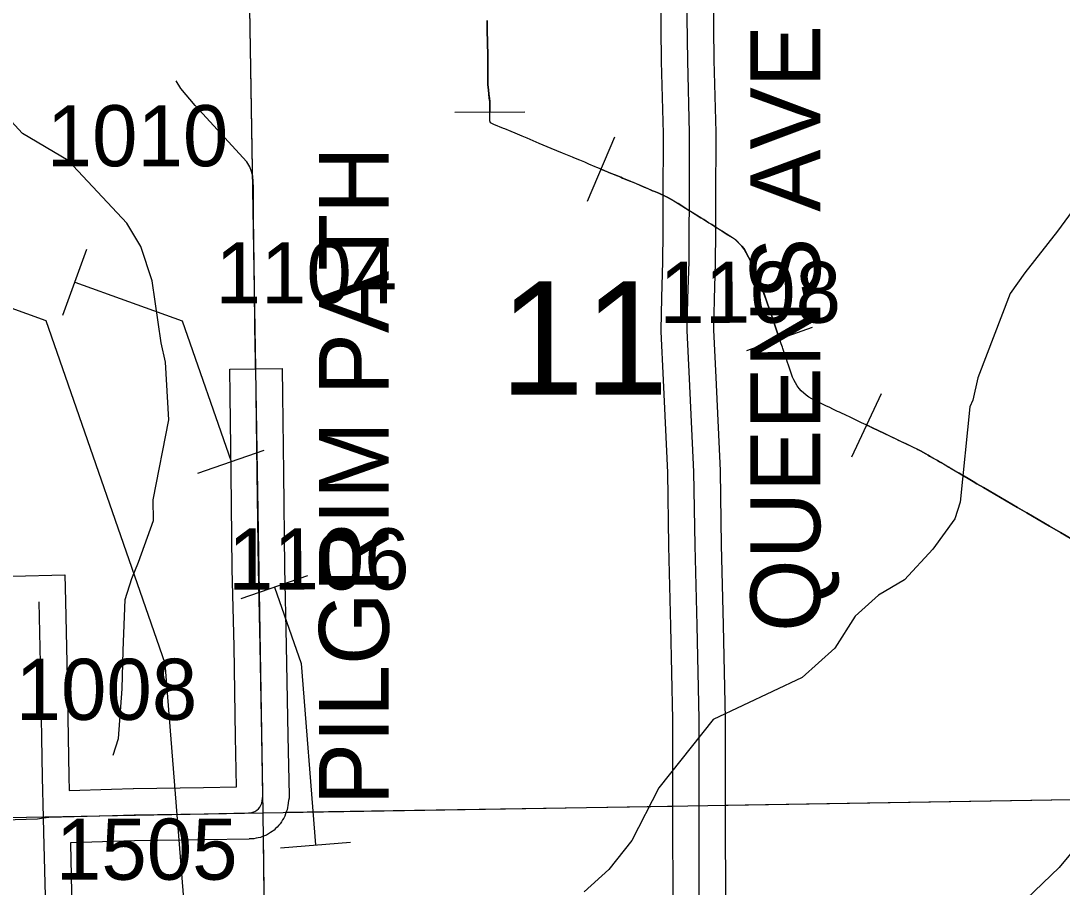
# Model space of a CAD drawing. Extents: x 23.6 to 68.7, y -63 to -29.
# Drawn here: x 48.369 to 49.563, y -47.606 to -46.613 of the extents above; entities that cross this region are included whole.
import ezdxf

# ---------------------------------------------------------------- set-up
doc = ezdxf.new("R2010")
doc.units = 0
for name, color, linetype in [('tdCoHydroRiver', 7, 'Continuous'), ('tdCoPipe', 7, 'Continuous'), ('tdCoPipe2', 7, 'Continuous'), ('tdCoSecRdNmbr', 7, 'Continuous'), ('tdCoSecRdTxt', 7, 'Continuous'), ('tdCoSecRteBand', 7, 'Continuous'), ('tdCoSecRteCL', 7, 'Continuous'), ('tdCoSectLine', 7, 'Continuous'), ('tdCoSectLinePart', 7, 'Continuous'), ('tdCoSectNmbr', 7, 'Continuous'), ('tdCoSurfGravel', 7, 'Continuous'), ('tdCoSurfLNO', 7, 'Continuous')]:
    doc.layers.add(name, color=color, linetype=linetype)

msp = doc.modelspace()

# ---------------------------------------------------------------- linework, layer by layer
at = {"layer": 'tdCoHydroRiver'}
for points in [[(48.4749, -47.455), (48.481, -47.436), (48.4851, -47.3791), (48.4862, -47.3349), (48.4887, -47.2765), (48.4963, -47.2527), (48.504, -47.2337), (48.5209, -47.1862), (48.5206, -47.1625), (48.5386, -47.0707), (48.5347, -47.0045), (48.5297, -46.9824), (48.5195, -46.9115), (48.5064, -46.8722), (48.4903, -46.8455), (48.4232, -46.7737), (48.3708, -46.7427), (48.358, -46.7286)], [(49.5995, -46.7971), (49.5575, -46.8544), (49.5201, -46.9021), (49.503, -46.926), (49.4662, -47.0227), (49.4602, -47.048), (49.4571, -47.0559), (49.4457, -47.165), (49.4396, -47.184), (49.4147, -47.219), (49.3819, -47.2541), (49.3521, -47.2718), (49.3255, -47.2957), (49.3023, -47.3323), (49.2648, -47.3659), (49.1627, -47.4143), (49.1004, -47.4924), (49.0695, -47.5527), (49.043, -47.5861), (49.0149, -47.6117)], [(49.7083, -47.0784), (49.7149, -47.0989), (49.7185, -47.1446), (49.7, -47.1827), (49.6941, -47.2207), (49.688, -47.2428), (49.6569, -47.2826), (49.6461, -47.308), (49.6496, -47.3364), (49.6751, -47.3629), (49.7291, -47.3892), (49.753, -47.4142), (49.7519, -47.4505), (49.7395, -47.4711), (49.606, -47.5358), (49.5779, -47.5613), (49.5592, -47.5836), (49.5029, -47.6379), (49.4701, -47.6635), (49.4373, -47.697), (49.4125, -47.7415), (49.3849, -47.8176), (49.3726, -47.843)]]:
    msp.add_lwpolyline(points, dxfattribs=at)
at = {"layer": 'tdCoPipe'}
for p, q in [((48.8667, -46.7182), (48.9469, -46.7176)), ((49.0186, -46.8203), (49.0499, -46.7465)), ((49.2011, -46.9912), (49.2766, -46.9645)), ((49.3216, -47.113), (49.3556, -47.0404))]:
    msp.add_line(p, q, dxfattribs=at)
for points in [[(52.7092, -55.8881), (52.1685, -54.6256), (52.0278, -54.6014), (51.5713, -53.4705), (50.5099, -51.8469), (50.4958, -51.5814), (50.5552, -51.2727), (50.2847, -51.1516), (50.2624, -50.4838), (49.8437, -50.5036), (49.7201, -50.1551), (49.2788, -49.7486), (48.7767, -48.7734), (48.4175, -48.7462), (48.3931, -48.0683), (48.5915, -48.0676), (48.5343, -47.35), (48.398, -46.9574), (48.2106, -46.8896), (48.0301, -46.884), (47.8917, -46.8778), (47.6421, -46.4224)], [(49.5739, -47.2075), (49.561, -47.1999), (49.5483, -47.1924), (49.5353, -47.1849), (49.5223, -47.1774), (49.5116, -47.1711), (49.4986, -47.1635), (49.4856, -47.1559), (49.4727, -47.1484), (49.465, -47.1439), (49.4608, -47.1415), (49.4551, -47.1381), (49.4478, -47.1339), (49.4446, -47.132), (49.4402, -47.1294), (49.4364, -47.1271), (49.4349, -47.1263), (49.4328, -47.125), (49.4285, -47.1225), (49.4235, -47.1196), (49.422, -47.1188), (49.4199, -47.1175), (49.4146, -47.1145), (49.4107, -47.1122), (49.4091, -47.1113), (49.4065, -47.1098), (49.4004, -47.1062), (49.3973, -47.1047), (49.3959, -47.1041), (49.3925, -47.1024), (49.3887, -47.1006), (49.3853, -47.099), (49.3833, -47.098), (49.3809, -47.0969), (49.3747, -47.0939), (49.3719, -47.0926), (49.3697, -47.0916), (49.3598, -47.0868), (49.3583, -47.0861), (49.346, -47.0803), (49.3448, -47.0797), (49.3407, -47.0777), (49.3353, -47.0752), (49.3328, -47.0741), (49.3312, -47.0733), (49.3298, -47.0727), (49.3182, -47.067), (49.3162, -47.0662), (49.3074, -47.062), (49.3054, -47.061), (49.2998, -47.0583), (49.2964, -47.0567), (49.292, -47.0545), (49.2857, -47.0515), (49.2833, -47.0503), (49.2791, -47.0482), (49.2757, -47.0466), (49.2725, -47.0447), (49.2692, -47.0424), (49.2635, -47.0375), (49.2612, -47.0348), (49.2588, -47.0316), (49.2551, -47.025), (49.2538, -47.0218), (49.2514, -47.0151), (49.2498, -47.0102), (49.2491, -47.0081), (49.248, -47.0051), (49.2467, -47.0011), (49.2452, -46.9969), (49.2437, -46.9924), (49.2425, -46.9889), (49.242, -46.9873), (49.2406, -46.9835), (49.2392, -46.979), (49.2381, -46.9758), (49.2341, -46.9646), (49.2295, -46.9509), (49.2245, -46.9368), (49.2229, -46.9319), (49.2201, -46.9241), (49.2197, -46.9225), (49.2165, -46.9131), (49.216, -46.9114), (49.2153, -46.9094), (49.2136, -46.9047), (49.2101, -46.8976), (49.2033, -46.8842), (49.1982, -46.875), (49.1955, -46.8718), (49.1881, -46.8643), (49.1847, -46.862), (49.1776, -46.8575), (49.1747, -46.8557), (49.173, -46.8546), (49.173, -46.8546), (49.1723, -46.8542), (49.1713, -46.8535), (49.1709, -46.8532), (49.1703, -46.8529), (49.1695, -46.8524), (49.1684, -46.8517), (49.1676, -46.8512), (49.1671, -46.8509), (49.1666, -46.8505), (49.1651, -46.8496), (49.1649, -46.8495), (49.1645, -46.8492), (49.1611, -46.847), (49.1575, -46.8448), (49.1519, -46.8413), (49.1484, -46.8392), (49.1366, -46.8318), (49.1349, -46.8307), (49.1224, -46.8229), (49.1195, -46.8211), (49.1145, -46.8181), (49.1095, -46.8154), (49.106, -46.8136), (49.1019, -46.8118), (49.1002, -46.811), (49.0983, -46.8102), (49.0956, -46.8091), (49.0933, -46.8081), (49.091, -46.8072), (49.087, -46.8055), (49.0847, -46.8043), (49.0835, -46.8039), (49.0785, -46.8018), (49.0708, -46.7986), (49.0675, -46.7973), (49.0588, -46.7937), (49.0569, -46.7928), (49.0529, -46.7912), (49.0459, -46.7884), (49.043, -46.7872), (49.0401, -46.786), (49.0377, -46.7849), (49.035, -46.7838), (49.0323, -46.7826), (49.0292, -46.7814), (49.0274, -46.7806), (49.02, -46.7776), (49.0171, -46.7763), (49.0154, -46.7756), (49.0097, -46.7732), (49.003, -46.7704), (49.0015, -46.7698), (48.9901, -46.765), (48.9768, -46.7596), (48.9632, -46.7539), (48.9494, -46.7481), (48.9437, -46.7457), (48.9356, -46.7423), (48.9312, -46.7404), (48.9239, -46.7373), (48.9224, -46.7367), (48.9112, -46.7321), (48.9089, -46.7313), (48.9075, -46.7303), (48.9068, -46.7282), (48.9068, -46.7222), (48.9067, -46.716), (48.9066, -46.7117), (48.9065, -46.706), (48.906, -46.702), (48.9055, -46.6976), (48.905, -46.6926), (48.9043, -46.6867), (48.9043, -46.6826), (48.9042, -46.6807), (48.9043, -46.6806), (48.9042, -46.6804), (48.9042, -46.6777), (48.9042, -46.6708), (48.9042, -46.6636), (48.9042, -46.6564), (48.9042, -46.6494), (48.904, -46.6422), (48.9038, -46.6348), (48.9036, -46.6277), (48.9035, -46.6204), (48.9035, -46.613)], [(48.9036, -46.613), (48.9036, -46.6204), (48.9037, -46.6277), (48.9039, -46.6348), (48.9041, -46.6422), (48.9042, -46.6494), (48.9043, -46.6564), (48.9043, -46.6636), (48.9042, -46.6708), (48.9043, -46.6777), (48.9043, -46.6804), (48.9043, -46.6806), (48.9043, -46.6807), (48.9043, -46.6826), (48.9044, -46.6867), (48.905, -46.6926), (48.9056, -46.6976), (48.9061, -46.702), (48.9065, -46.706), (48.9067, -46.7117), (48.9068, -46.716), (48.9068, -46.7179)], [(49.0342, -46.7834), (49.035, -46.7837), (49.0378, -46.7849), (49.0401, -46.7859), (49.0431, -46.7871), (49.046, -46.7883), (49.053, -46.7912), (49.0569, -46.7928), (49.0588, -46.7936), (49.0675, -46.7972), (49.0708, -46.7985), (49.0786, -46.8018), (49.0835, -46.8039), (49.0847, -46.8043), (49.087, -46.8054), (49.091, -46.8071), (49.0933, -46.8081), (49.0957, -46.809), (49.0983, -46.8101), (49.1002, -46.8109), (49.102, -46.8117), (49.1061, -46.8135), (49.1095, -46.8153), (49.1146, -46.818), (49.1195, -46.821), (49.1225, -46.8229), (49.135, -46.8307), (49.1366, -46.8317), (49.1484, -46.8391), (49.1519, -46.8413), (49.1576, -46.8448), (49.1611, -46.847), (49.1645, -46.8492), (49.1649, -46.8494), (49.1651, -46.8495), (49.1666, -46.8505), (49.1671, -46.8508), (49.1676, -46.8511), (49.1684, -46.8516), (49.1696, -46.8523), (49.1704, -46.8528), (49.1709, -46.8532), (49.1714, -46.8535), (49.1724, -46.8541), (49.1731, -46.8546), (49.1748, -46.8556), (49.1776, -46.8575), (49.1848, -46.8619), (49.1882, -46.8642), (49.1955, -46.8717), (49.1983, -46.8749), (49.2033, -46.8842), (49.2101, -46.8976), (49.2136, -46.9047), (49.2153, -46.9094), (49.216, -46.9114), (49.2166, -46.9131), (49.2198, -46.9225), (49.2202, -46.9241), (49.2229, -46.9319), (49.2245, -46.9367), (49.2295, -46.9509), (49.2341, -46.9645), (49.2381, -46.9758), (49.2388, -46.9779)], [(49.3386, -47.0767), (49.3407, -47.0777), (49.3449, -47.0796), (49.3461, -47.0802), (49.3584, -47.086), (49.3598, -47.0867), (49.3698, -47.0915), (49.372, -47.0926), (49.3747, -47.0939), (49.3809, -47.0968), (49.3833, -47.0979), (49.3853, -47.0989), (49.3888, -47.1005), (49.3926, -47.1024), (49.396, -47.104), (49.3973, -47.1046), (49.4004, -47.1061), (49.4066, -47.1097), (49.4091, -47.1112), (49.4108, -47.1122), (49.4146, -47.1144), (49.4199, -47.1175), (49.422, -47.1187), (49.4235, -47.1195), (49.4285, -47.1224), (49.4328, -47.125), (49.435, -47.1262), (49.4364, -47.1271), (49.4402, -47.1293), (49.4447, -47.132), (49.4479, -47.1338), (49.4551, -47.1381), (49.4608, -47.1414), (49.465, -47.1439), (49.4727, -47.1484), (49.4857, -47.1559), (49.4986, -47.1634), (49.5116, -47.171), (49.5224, -47.1773), (49.5354, -47.1849), (49.5483, -47.1924), (49.561, -47.1998), (49.574, -47.2075)]]:
    msp.add_lwpolyline(points, dxfattribs=at)
at = {"layer": 'tdCoPipe2'}
for p, q in [((48.4172, -46.9508), (48.4446, -46.8751)), ((48.5718, -47.1318), (48.648, -47.1053)), ((48.6217, -47.2755), (48.6978, -47.2491)), ((48.6666, -47.561), (48.747, -47.5546))]:
    msp.add_line(p, q, dxfattribs=at)
for points in [[(48.4309, -46.9129), (48.5539, -46.9574), (48.6099, -47.1185)], [(48.6598, -47.2623), (48.6902, -47.35), (48.7068, -47.5578)]]:
    msp.add_lwpolyline(points, dxfattribs=at)
at = {"layer": 'tdCoSecRteBand'}
for points in [[(49.1168, -47.6219), (49.1165, -47.5278), (49.1165, -47.5278), (49.1165, -47.5277), (49.1165, -47.4141), (49.1143, -47.3072), (49.1119, -47.2156), (49.1119, -47.2154), (49.1119, -47.2152), (49.1106, -47.1311), (49.1057, -47.0251), (49.103, -46.9696), (49.103, -46.9686), (49.103, -46.9676), (49.1037, -46.9311), (49.1037, -46.9309), (49.1037, -46.9308), (49.105, -46.8892), (49.1052, -46.8562), (49.1054, -46.8198), (49.1057, -46.7424), (49.1035, -46.66), (49.1035, -46.6598), (49.1035, -46.6596), (49.1025, -46.5849)], [(49.1625, -46.5841), (49.1635, -46.6586), (49.1657, -46.7412), (49.1657, -46.7417), (49.1657, -46.7421), (49.1654, -46.8201), (49.1654, -46.8201), (49.1654, -46.8202), (49.1652, -46.8567), (49.1652, -46.8567), (49.1652, -46.8567), (49.165, -46.89), (49.165, -46.8903), (49.1649, -46.8906), (49.1637, -46.9324), (49.163, -46.9677), (49.1657, -47.0222), (49.1657, -47.0222), (49.1657, -47.0223), (49.1706, -47.1288), (49.1706, -47.1293), (49.1706, -47.1298), (49.1719, -47.2142), (49.1743, -47.3057), (49.1743, -47.3058), (49.1743, -47.3059), (49.1765, -47.4132), (49.1765, -47.4135), (49.1765, -47.4138), (49.1765, -47.5277), (49.1768, -47.6218)], [(48.3594, -47.2499), (48.4194, -47.2485), (48.4201, -47.2785), (48.422, -47.3666), (48.422, -47.3667), (48.422, -47.3668), (48.4238, -47.4795), (48.4242, -47.4955), (48.4729, -47.494), (48.4977, -47.4932), (48.498, -47.4932), (48.4983, -47.4932), (48.5785, -47.4922), (48.6163, -47.4914), (48.6152, -47.434), (48.6152, -47.434), (48.6152, -47.434), (48.6134, -47.3305), (48.6114, -47.2413), (48.6114, -47.2411), (48.6114, -47.241), (48.6099, -47.1323), (48.6099, -47.1323), (48.6099, -47.1323), (48.6088, -47.0426), (48.6084, -47.0126), (48.6684, -47.0119), (48.6688, -47.0419), (48.6699, -47.1315), (48.6714, -47.2401), (48.6733, -47.3292), (48.6733, -47.3293), (48.6733, -47.3293), (48.6752, -47.4329), (48.6765, -47.5012), (48.6765, -47.5042), (48.676, -47.507), (48.675, -47.5126), (48.6746, -47.515), (48.6742, -47.5175), (48.6733, -47.52), (48.6725, -47.5224), (48.6716, -47.5248), (48.6704, -47.527), (48.6691, -47.5292), (48.6679, -47.5315), (48.6662, -47.5335), (48.6646, -47.5354), (48.663, -47.5374), (48.6611, -47.5391), (48.6592, -47.5408), (48.6572, -47.5425), (48.6551, -47.5438), (48.6529, -47.5451), (48.6507, -47.5465), (48.6483, -47.5474), (48.646, -47.5483), (48.6436, -47.5493), (48.6411, -47.5498), (48.6386, -47.5503), (48.6361, -47.5509), (48.6335, -47.551), (48.631, -47.551), (48.6308, -47.551), (48.6306, -47.5511), (48.5798, -47.5522), (48.5796, -47.5522), (48.5794, -47.5522), (48.4994, -47.5532), (48.4748, -47.554), (48.4748, -47.554), (48.4747, -47.554), (48.4258, -47.5554), (48.4259, -47.5561), (48.4258, -47.5561), (48.4275, -47.6304)]]:
    msp.add_lwpolyline(points, dxfattribs=at)
at = {"layer": 'tdCoSecRteCL'}
for points in [[(49.1468, -47.6219), (49.1465, -47.5277), (49.1465, -47.4138), (49.1443, -47.3065), (49.1419, -47.2148), (49.1406, -47.1302), (49.1357, -47.0237), (49.133, -46.9682), (49.1337, -46.9317), (49.135, -46.8897), (49.1352, -46.8565), (49.1354, -46.82), (49.1357, -46.742), (49.1335, -46.6592), (49.1325, -46.5844)], [(48.3951, -47.5269), (48.4009, -47.5262), (48.4739, -47.524), (48.4987, -47.5232), (48.5791, -47.5222), (48.6299, -47.5211), (48.6324, -47.521), (48.6349, -47.5204), (48.6373, -47.5195), (48.6394, -47.5182), (48.6414, -47.5165), (48.643, -47.5145), (48.6442, -47.5123), (48.6451, -47.5099), (48.6455, -47.5074), (48.6465, -47.5018), (48.6452, -47.4334), (48.6434, -47.3299), (48.6414, -47.2406), (48.6399, -47.1319), (48.6388, -47.0422)], [(48.3951, -47.5269), (48.3938, -47.4802), (48.392, -47.3672), (48.3901, -47.2792)], [(48.3496, -47.529), (48.3882, -47.5278), (48.3951, -47.5269)], [(48.4131, -48.7786), (48.413, -48.7574), (48.4118, -48.6521), (48.4103, -48.548), (48.4088, -48.4291), (48.4066, -48.3275), (48.4062, -48.2739), (48.4059, -48.2247), (48.4039, -48.1216), (48.4022, -47.9796), (48.4004, -47.8506), (48.3987, -47.7367), (48.3975, -47.6311), (48.3955, -47.5431), (48.3951, -47.5269)]]:
    msp.add_lwpolyline(points, dxfattribs=at)
at = {"layer": 'tdCoSectLine'}
for points in [[(48.63, -46.5299), (48.6465, -47.5209)], [(48.6465, -47.5209), (49.6439, -47.5048)], [(47.6459, -47.5394), (48.6465, -47.5209)], [(48.6465, -47.5209), (48.6587, -48.5183)]]:
    msp.add_lwpolyline(points, dxfattribs=at)
at = {"layer": 'tdCoSectLinePart'}
for points in [[(48.63, -46.5299), (48.638, -47.0123)], [(48.6725, -47.5205), (49.1162, -47.5134)], [(49.1762, -47.5124), (49.6439, -47.5048)], [(48.6469, -47.5477), (48.6587, -48.5183)]]:
    msp.add_lwpolyline(points, dxfattribs=at)
at = {"layer": 'tdCoSurfGravel'}
for points in [[(49.1554, -48.2333), (49.1544, -48.1807), (49.1527, -48.0648), (49.1517, -47.9556), (49.149, -47.8394), (49.1465, -47.7252), (49.1468, -47.6219), (49.1465, -47.5277), (49.1465, -47.4138), (49.1443, -47.3065), (49.1419, -47.2148), (49.1406, -47.1302), (49.1357, -47.0237), (49.133, -46.9682), (49.1337, -46.9317), (49.135, -46.8897), (49.1352, -46.8565), (49.1354, -46.82), (49.1357, -46.742), (49.1335, -46.6592), (49.1325, -46.5844), (49.1318, -46.541), (49.1316, -46.5075)], [(48.3496, -47.529), (48.3882, -47.5278), (48.3951, -47.5269), (48.4009, -47.5262), (48.4739, -47.524), (48.4987, -47.5232), (48.5791, -47.5222), (48.6299, -47.5211), (48.6324, -47.521), (48.6349, -47.5204), (48.6373, -47.5195), (48.6394, -47.5182), (48.6414, -47.5165), (48.643, -47.5145), (48.6442, -47.5123), (48.6451, -47.5099), (48.6455, -47.5074), (48.6465, -47.5018), (48.6452, -47.4334), (48.6434, -47.3299), (48.6414, -47.2406), (48.6399, -47.1319), (48.6388, -47.0422)], [(48.3951, -47.5269), (48.3938, -47.4802), (48.392, -47.3672), (48.3901, -47.2792)], [(48.3975, -47.6311), (48.3955, -47.5431), (48.3951, -47.5269), (48.3951, -47.5269)]]:
    msp.add_lwpolyline(points, dxfattribs=at)
at = {"layer": 'tdCoSurfLNO'}
for p, q in [((48.5523, -46.6911), (48.5472, -46.6823)), ((48.5689, -46.7105), (48.5523, -46.6911)), ((48.6279, -46.775), (48.5689, -46.7105)), ((48.6315, -46.7809), (48.6279, -46.775)), ((48.6335, -46.786), (48.6315, -46.7809)), ((48.6348, -46.7914), (48.6335, -46.786)), ((48.6358, -46.8046), (48.6348, -46.7914)), ((48.6356, -46.8383), (48.6358, -46.8046)), ((48.6369, -46.9187), (48.6356, -46.8383)), ((48.6374, -46.9642), (48.6369, -46.9187)), ((48.6385, -47.0227), (48.6374, -46.9642)), ((48.6386, -47.0282), (48.6385, -47.0227)), ((48.6388, -47.0422), (48.6386, -47.0282))]:
    msp.add_line(p, q, dxfattribs=at)

# ---------------------------------------------------------------- texts
at = {"layer": 'tdCoSecRdNmbr'}
for s, rotation, p in [('1010', 0.0376, (48.3986, -46.7802)), ('1104', 0.0378, (48.5922, -46.9372)), ('1108', 0.0381, (49.101, -46.9596)), ('1106', 0.0381, (48.6065, -47.2652)), ('1008', 0.0376, (48.363, -47.4146)), ('1505', 0.0376, (48.4092, -47.5978))]:
    msp.add_text(s, height=0.07, rotation=rotation, dxfattribs=at).set_placement(p)
at = {"layer": 'tdCoSecRdTxt'}
for s, p in [('QUEENS AVE', (49.2854, -47.3138)), ('PILGRIM PATH', (48.7908, -47.5123))]:
    msp.add_text(s, height=0.08, rotation=90, dxfattribs=at).set_placement(p)
at = {"layer": 'tdCoSectNmbr'}
msp.add_text('11', height=0.13, rotation=0.0382, dxfattribs=at).set_placement((48.9181, -47.042))

doc.saveas('drawing.dxf')
